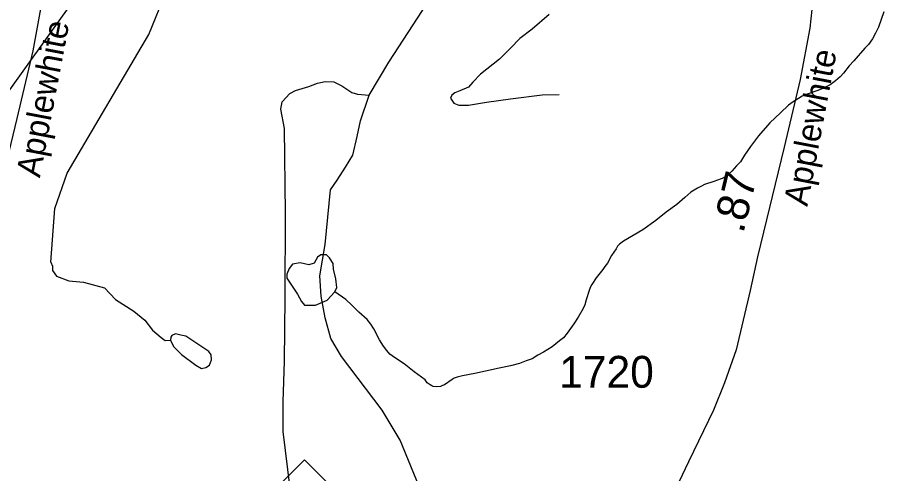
# Model space of a CAD drawing. Extents: x 2169602 to 2449496, y 721995 to 810662.
# Drawn here: x 2437380 to 2440792, y 797642 to 799434 of the extents above; entities that cross this region are included whole.
import ezdxf

# ---------------------------------------------------------------- set-up
doc = ezdxf.new("R2010")
doc.units = 0
doc.layers.add('Default', color=7, linetype='Continuous')

msp = doc.modelspace()

# ---------------------------------------------------------------- linework, layer by layer
at = {"layer": 'Default'}
for points in [[(2437776, 800921.8), (2437728.4, 800674.8), (2437695.2, 800532.1), (2437645.8, 800382.1), (2437605.4, 800262.6), (2437560.5, 800097.4), (2437526.3, 799899.9), (2437494, 799652.9), (2437477.8, 799503.8), (2437440.1, 799302.7), (2437377.3, 799036.9), (2437273.1, 798606.4), (2437243.4, 798474.1), (2437188.7, 798241.4), (2437143, 798111.3), (2437099.7, 798004.1), (2437001.6, 797801), (2436873.8, 797534.1), (2436773.4, 797349.3), (2436605.4, 797124), (2436308.3, 796699.8), (2436276.9, 796659.8)], [(2440791.8, 800809), (2440744.2, 800562), (2440711, 800419.2), (2440661.6, 800269.3), (2440621.2, 800149.8), (2440576.3, 799984.6), (2440542.2, 799787), (2440509.8, 799540.1), (2440493.7, 799391), (2440456, 799189.8), (2440393.1, 798924), (2440288.9, 798493.6), (2440259.2, 798361.3), (2440204.5, 798128.6), (2440158.8, 797998.5), (2440115.5, 797891.3), (2440017.4, 797688.2), (2439889.6, 797421.3), (2439789.2, 797236.5), (2439621.2, 797011.2), (2439324.2, 796587), (2439292.7, 796547)], [(2438762.5, 799127.9), (2438840.1, 799257.9), (2438972.4, 799461), (2438995.3, 799504.3), (2438999.8, 799534), (2438990.7, 799563.7), (2438965.6, 799609.3), (2438951.9, 799675.5), (2438935.9, 799803.2), (2438926.8, 799951.5), (2438926.8, 800006.3), (2438926.8, 800042.8), (2438922.2, 800072.4), (2438881.2, 800124.9), (2438828.7, 800195.6), (2438786.4, 800265.6)], [(2437511.4, 798472.9), (2437526.4, 798682.6), (2437575.4, 798822.6), (2437896.3, 799367.1), (2438035.3, 799708.7), (2438185.4, 799800.8), (2438317.3, 799952.3), (2438456.9, 800169.4)], [(2437727.4, 799679.2), (2436843.2, 798445.1), (2436816.4, 798403.7), (2436752.4, 798405), (2435841.9, 798415.8)], [(2439469.9, 799444.9), (2439402.6, 799387.4), (2439354.1, 799351.5), (2439318.2, 799312.9), (2439274.2, 799269.8), (2439199.6, 799210.5), (2439170, 799180), (2439152.1, 799160.2), (2439117.9, 799144.9), (2439099.1, 799137.8), (2439086.5, 799127.9), (2439082, 799116.2), (2439095.5, 799097.4), (2439114.3, 799089.3), (2439152.1, 799089.3), (2439223.9, 799100.9), (2439318.2, 799114.4), (2439442.1, 799129.7), (2439508.6, 799131.5)], [(2440785, 799456), (2440763.4, 799396), (2440751.8, 799371.8), (2440739.7, 799349.7), (2440724.1, 799327.7), (2440710.3, 799313.6), (2440666.7, 799263.4), (2440648.8, 799243), (2440626.7, 799215.1), (2440613.3, 799200.9), (2440594.9, 799185), (2440573.6, 799168.8), (2440547.3, 799156.5), (2440525.2, 799146.5), (2440483.8, 799132), (2440463.7, 799124.1), (2440449.5, 799115.7), (2440428.2, 799101.9), (2440409.9, 799089.6)], [(2438468.2, 797108.7), (2438491, 797145.2), (2438502.4, 797181.7), (2438502.4, 797231.9), (2438452.2, 797583.3), (2438424.9, 797806.9), (2438424.9, 797923.2), (2438429.4, 798082.9), (2438431.7, 798331.6), (2438434, 798664.7), (2438429.4, 798997.8), (2438415.7, 799073.1), (2438420.3, 799102.8), (2438450, 799134.7), (2438472.8, 799146.1), (2438525.3, 799162.1), (2438559.5, 799175.8), (2438589.1, 799182.6), (2438623.4, 799180.4), (2438655.3, 799164.4), (2438694.1, 799139.3), (2438716.9, 799132.4), (2438762.5, 799127.9)], [(2438568.6, 798418.3), (2438589.1, 798541.5), (2438609.7, 798756), (2438637, 798794.8), (2438669, 798845), (2438698.6, 798892.9), (2438714.6, 798965.9), (2438728.3, 799027.5), (2438762.5, 799127.9)], [(2440409.9, 799089.6), (2440378.1, 799059.5), (2440336.1, 799019.2), (2440292.8, 798968.6), (2440261.3, 798926.7), (2440237.3, 798892.6), (2440221.5, 798866.2), (2440205.7, 798850.3), (2440187.9, 798830.3), (2440176, 798817.9), (2440166.1, 798812.1), (2440155.9, 798803.9), (2440145.8, 798799.8), (2440116.1, 798789.6), (2440080, 798777.6), (2440067.9, 798771.3), (2440052.1, 798763.2), (2440026.1, 798747.2), (2440002.7, 798726.8), (2439970.9, 798698.8), (2439928.9, 798668.2), (2439889.1, 798636.1), (2439837.4, 798599.7), (2439799.7, 798577.4), (2439762.2, 798555.1), (2439746.2, 798543.3), (2439738, 798535.2), (2439732.4, 798525.1), (2439714, 798499.1), (2439698.4, 798469), (2439688.4, 798454.7), (2439680.6, 798442.9), (2439654.7, 798410.7), (2439637.3, 798384.5), (2439630.9, 798372.5), (2439627.2, 798360.5), (2439615.4, 798324.2), (2439609.4, 798304.4), (2439603.7, 798290.2), (2439584, 798256.3), (2439566.1, 798230.2), (2439540.5, 798193.9), (2439526.4, 798175.7), (2439510.8, 798163.5), (2439480.8, 798139.6), (2439446.8, 798119.2), (2439424.9, 798107.1), (2439402.9, 798093), (2439379.1, 798084.8), (2439353.1, 798074.6), (2439317.4, 798064.5), (2439273.1, 798056.2), (2439219.6, 798043.6), (2439177.6, 798035.4), (2439129.4, 798025.2), (2439107.9, 798020.7), (2439095.8, 798016.9), (2439088, 798010.8), (2439057.8, 797990.6), (2439050.2, 797988.5), (2439042.4, 797984.4), (2439028.1, 797982.5), (2439014.3, 797984.2), (2439008.2, 797986.3), (2439002, 797990.1), (2438989.7, 797998), (2438982, 798010.1), (2438939.7, 798041.7), (2438899.5, 798073.3), (2438861.4, 798097.3), (2438843.3, 798111), (2438831.2, 798125), (2438819.1, 798142.6), (2438802.7, 798166.6), (2438780.4, 798210.6), (2438768.5, 798228.5), (2438754.5, 798246.5), (2438721.9, 798276.2), (2438693.9, 798303.9), (2438669.9, 798325.8), (2438627.6, 798355.3)], [(2438627.6, 798355.3), (2438635.2, 798373.3), (2438631.7, 798407.2), (2438622.7, 798444.5), (2438621, 798467.7), (2438606.7, 798489), (2438594.2, 798501.5), (2438572.9, 798501.5), (2438558.6, 798492.6), (2438546.6, 798468.1), (2438524.8, 798462.3), (2438490.9, 798469.5), (2438460.6, 798464.1), (2438448.2, 798448.1), (2438439.3, 798425), (2438439.3, 798408.9), (2438449.6, 798393.8), (2438480.2, 798346.6), (2438496.3, 798318.2), (2438508.7, 798303.9), (2438527.2, 798303.2), (2438551.5, 798303.9), (2438597.8, 798323.5), (2438627.6, 798355.3)], [(2437511.4, 798472.9), (2437517.2, 798456.2), (2437517.2, 798440.2), (2437533.3, 798417.2), (2437581.6, 798398.8), (2437639.1, 798394.2), (2437721.9, 798371.2), (2437765.6, 798325.2), (2437836.9, 798279.3), (2437880.6, 798244.8), (2437910.5, 798205.7), (2437945, 798175.8), (2437961.1, 798164.3), (2437982.1, 798165.6)], [(2439047.7, 797341.4), (2438970.2, 797562.7), (2438883.5, 797772.6), (2438812.7, 797891.3), (2438653, 798101.2), (2438611.9, 798171.9), (2438589.1, 798254), (2438573.2, 798338.5), (2438568.6, 798418.3)], [(2438041.2, 798181.8), (2438022.4, 798185.7), (2438001, 798190.7), (2437987.1, 798184.5), (2437983.3, 798178.2), (2437982.1, 798165.6), (2437993.9, 798141.3), (2438024.9, 798110.1), (2438081.7, 798067.2), (2438103.1, 798054.7), (2438120.7, 798058.5), (2438134.6, 798067.3), (2438142.1, 798088.7), (2438140.9, 798108.9), (2438132.3, 798121.1), (2438041.2, 798181.8)]]:
    msp.add_lwpolyline(points, dxfattribs=at)
msp.add_lwpolyline([(2438175.5, 797362.9), (2438508.5, 797695.9), (2438841.5, 797362.9), (2438508.5, 797029.9)], close=True, dxfattribs=at)

# ---------------------------------------------------------------- texts
for s, height, rotation, p in [('Applewhite', 95, 79.2191, (2437468.1, 798801.4)), ('Applewhite', 95, 79.2191, (2440483.9, 798688.6)), ('.87', 125, 76.375, (2440232.3, 798582.4))]:
    msp.add_text(s, height=height, rotation=rotation, dxfattribs=at).set_placement(p)
msp.add_text('1720', height=125, dxfattribs=at).set_placement((2439509.1, 797979.1))

doc.saveas('drawing.dxf')
